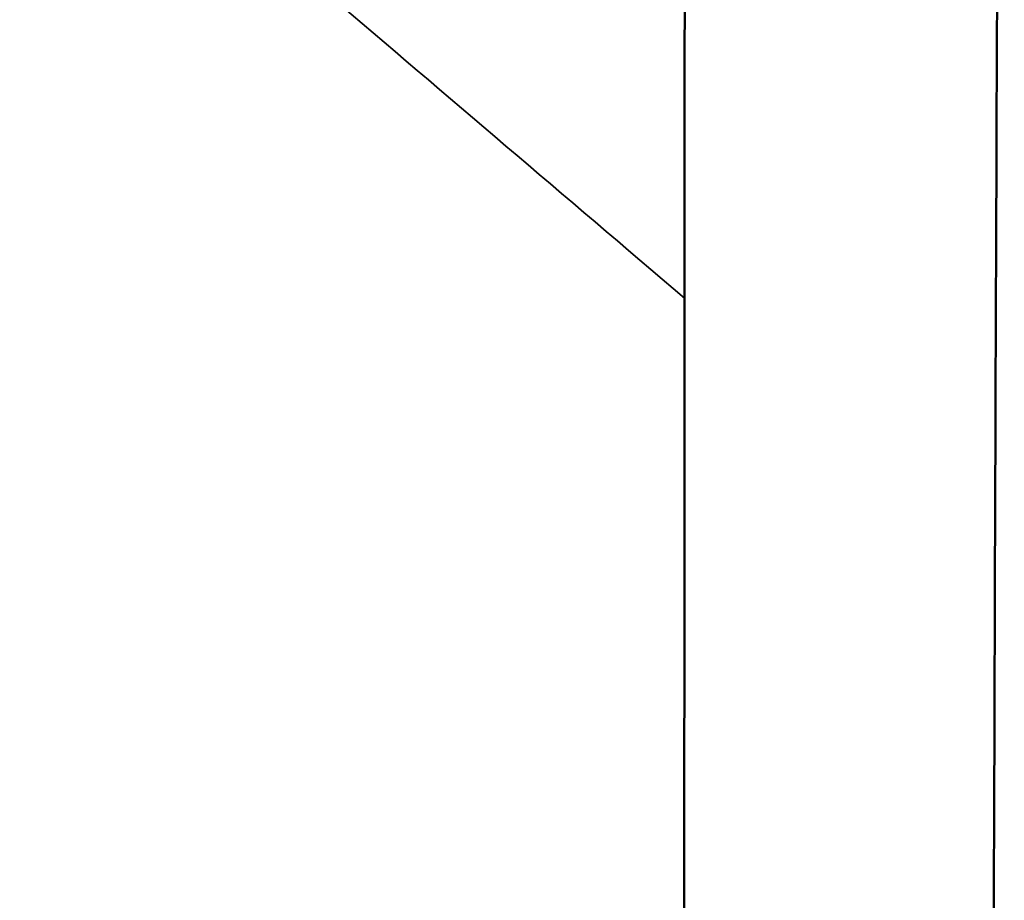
# Model space of a CAD drawing. Header units: millimetres. Extents: x 0 to 6049, y -120 to 1682.
# Tile 472 of 656: x 2022.28 to 2026.17, y 826.34 to 829.82. Entities that reach past the tile are written whole.
import ezdxf

# ---------------------------------------------------------------- set-up
doc = ezdxf.new("R2010")
doc.units = ezdxf.units.MM
doc.header["$LTSCALE"] = 2
doc.layers.add('Sichtbar (ISO)', color=7, linetype='Continuous', lineweight=50)
doc.layers.add('Sichtbar schmal (ISO)', color=7, linetype='Continuous', lineweight=35)

msp = doc.modelspace()

# ---------------------------------------------------------------- linework, layer by layer
at = {"layer": 'Sichtbar (ISO)'}
for points, knots in [([(2026.1037, 799.1316), (2026.1042, 800.7264), (2026.1048, 802.3144), (2026.1064, 805.986), (2026.1076, 808.2896), (2026.1103, 812.1887), (2026.1116, 813.785), (2026.1149, 817.1034), (2026.1183, 820.1733), (2026.1277, 825.1973), (2026.1344, 827.4692), (2026.148, 830.7483), (2026.1564, 832.5869), (2026.1729, 833.9249)], [-5.054607, -5.054607, -5.054607, -5.054607, -4.26365, -4.26365, -3.218091, -3.218091, -2.389343, -2.389343, -1.529672, -1.529672, -0.494089, -0.494089, -0.000001, -0.000001, -0.000001, -0.000001]), ([(2024.9126, 831.4387), (2024.9116, 830.8333), (2024.9109, 830.2559), (2024.9099, 829.0258), (2024.9096, 828.4144), (2024.909, 826.5845), (2024.9091, 825.3637), (2024.9089, 821.7381), (2024.9084, 819.8993), (2024.9079, 815.1817), (2024.9079, 813.6173), (2024.9078, 810.9915), (2024.9078, 810.0604), (2024.9076, 806.009), (2024.9076, 804.387), (2024.9075, 800.6422), (2024.9075, 799.558), (2024.9075, 798.4409)], [0.000001, 0.000001, 0.000001, 0.000001, 0.222233, 0.222233, 0.440318, 0.440318, 0.877866, 0.877866, 1.726517, 1.726517, 2.174017, 2.174017, 2.419907, 2.419907, 3.243847, 3.243847, 3.560271, 3.560271, 3.560271, 3.560271])]:
    msp.add_open_spline(points, degree=3, knots=knots, dxfattribs=at)
at = {"layer": 'Sichtbar schmal (ISO)'}
msp.add_open_spline([(2024.9098, 828.7196), (2024.4379, 829.1217), (2023.9693, 829.5209), (2023.5064, 829.9153), (2023.4913, 829.9281), (2023.4762, 829.941), (2023.4612, 829.9538), (2022.7537, 830.5566), (2022.0597, 831.1478), (2021.3543, 831.7487), (2021.1321, 831.938), (2020.9087, 832.1282), (2020.6845, 832.3192), (2020.1971, 832.7344), (2019.7056, 833.153), (2019.2126, 833.5728)], degree=3, knots=[0.1083121, 0.1083121, 0.1083121, 0.1083121, 0.3262354, 0.3262354, 0.3262354, 0.3333333, 0.3333333, 0.3333333, 0.6666667, 0.6666667, 0.6666667, 0.771696, 0.771696, 0.771696, 1, 1, 1, 1], dxfattribs=at)

doc.saveas('drawing.dxf')
